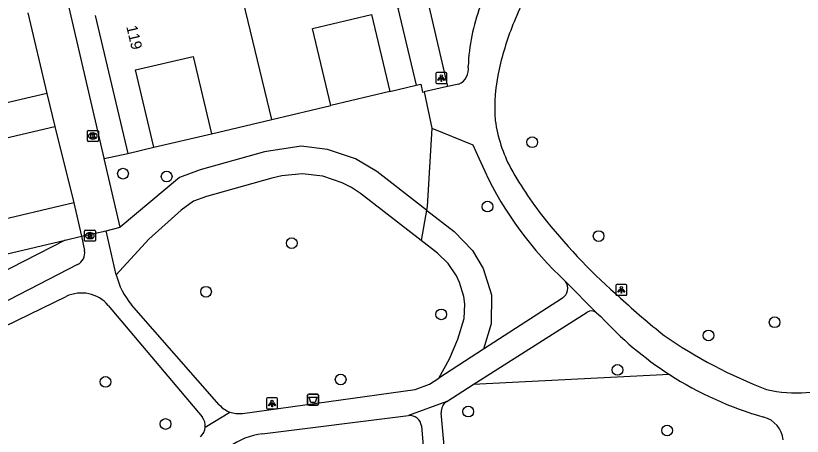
# Model space of a CAD drawing. Extents: x 162990 to 165007, y 383433 to 384336.
# Drawn here: x 164183.1 to 164254.8, y 383974.6 to 384013 of the extents above; entities that cross this region are included whole.
import ezdxf

# ---------------------------------------------------------------- set-up
doc = ezdxf.new("R2010")
doc.units = 0
for name, color, linetype in [('IMGEO_Afvalbak', 7, 'Continuous'), ('IMGEO_Boom', 7, 'Continuous'), ('IMGEO_Groenvoorziening', 7, 'Continuous'), ('IMGEO_Kolk', 7, 'Continuous'), ('IMGEO_Lichtpunt', 7, 'Continuous'), ('IMGEO_Muur', 7, 'Continuous'), ('IMGEO_Pand', 7, 'Continuous'), ('IMGEO_Pand_nummerreeks', 7, 'Continuous'), ('IMGEO_Rioolput', 7, 'Continuous'), ('IMGEO_Voetpad_halfverhard', 7, 'Continuous'), ('IMGEO_Voetpad_open', 7, 'Continuous')]:
    doc.layers.add(name, color=color, linetype=linetype)

msp = doc.modelspace()

# ---------------------------------------------------------------- linework, layer by layer
at = {"layer": 'IMGEO_Afvalbak'}
for p, q in [((164209.675, 383977.572), (164209.675, 383978.372)), ((164209.675, 383978.372), (164209.675, 383977.572)), ((164209.775, 383978.472), (164210.565, 383978.472)), ((164210.565, 383978.472), (164209.775, 383978.472)), ((164210.665, 383978.372), (164210.665, 383977.572)), ((164210.665, 383977.572), (164210.665, 383978.372)), ((164210.565, 383977.472), (164209.775, 383977.472)), ((164209.775, 383977.472), (164210.565, 383977.472))]:
    msp.add_line(p, q, dxfattribs=at)
msp.add_lwpolyline([(164209.818, 383978.186), (164210.522, 383978.186), (164210.373, 383977.716), (164209.967, 383977.716), (164209.818, 383978.186)], dxfattribs=at)
for centre, start, end in [((164209.775, 383978.372), 90, 180), ((164209.775, 383978.372), 90, 180), ((164210.565, 383978.372), 0, 90), ((164210.565, 383978.372), 360, 90), ((164209.775, 383977.572), 180, 270), ((164209.775, 383977.572), 180, 270), ((164210.565, 383977.572), 270, 0), ((164210.565, 383977.572), 270, 0)]:
    msp.add_arc(centre, 0.1, start, end, dxfattribs=at)
at = {"layer": 'IMGEO_Boom'}
for centre in [(164230.156, 384001.468), (164192.836, 383998.6), (164196.82, 383998.335), (164226.075, 383995.593), (164236.211, 383992.901), (164208.226, 383992.253), (164200.411, 383987.822), (164221.86, 383985.756), (164252.259, 383985.036), (164246.229, 383983.834), (164237.929, 383980.685), (164191.241, 383979.592), (164212.687, 383979.812), (164224.322, 383976.882), (164196.719, 383975.751), (164242.456, 383975.154)]:
    msp.add_circle(centre, 0.489, dxfattribs=at)
at = {"layer": 'IMGEO_Groenvoorziening'}
for points in [[(164217.167, 384006.108), (164211.792, 384004.815)], [(164220.989, 384002.747), (164220.571, 383995.589), (164220.515, 383995.279)], [(164195.643, 384001.008), (164200.905, 384002.243)], [(164220.515, 383995.279), (164216, 383998.787), (164214.034, 383999.957), (164211.482, 384000.805), (164209.071, 384001.112), (164205.741, 384000.584), (164199.867, 383998.958), (164197.996, 383998.257), (164192.586, 383993.713)], [(164191.131, 383999.99), (164193.275, 384000.449)], [(164220.013, 383992.503), (164214.499, 383996.788), (164213.67, 383997.342), (164212.836, 383997.776), (164211.055, 383998.374), (164209.189, 383998.588), (164207.319, 383998.409), (164206.408, 383998.174), (164200.455, 383996.527), (164199.26, 383996.098), (164198.133, 383995.254), (164195.184, 383992.608), (164192.227, 383989.37)], [(164220.515, 383995.279), (164220.013, 383992.503)], [(164220.515, 383995.279), (164223.047, 383993.311), (164224.716, 383991.592), (164225.685, 383989.957), (164226.437, 383987.534), (164226.419, 383984.906), (164225.71, 383982.583)], [(164187.571, 383992.532), (164178.82, 383988.043), (164162.971, 383985.789)], [(164221.643, 383979.943), (164222.613, 383981.686), (164223.384, 383983.499), (164223.961, 383985.382), (164223.999, 383986.702), (164223.915, 383987.374), (164223.538, 383988.671), (164223.25, 383989.283), (164222.49, 383990.401), (164221.515, 383991.336), (164220.013, 383992.503)], [(164242.68, 383980.265), (164224.77, 383979.344)]]:
    msp.add_lwpolyline(points, dxfattribs=at)
at = {"layer": 'IMGEO_Kolk'}
for p, q in [((164189.591, 384001.61), (164189.591, 384002.462)), ((164189.666, 384002.536), (164190.518, 384002.536)), ((164190.079, 384002.316), (164190.104, 384002.316)), ((164190.592, 384002.462), (164190.592, 384001.61)), ((164190.102, 384001.756), (164190.077, 384001.756)), ((164190.518, 384001.536), (164189.666, 384001.536))]:
    msp.add_line(p, q, dxfattribs=at)
for points in [[(164189.591, 384001.61), (164189.591, 384002.462)], [(164189.666, 384002.536), (164190.518, 384002.536)], [(164190.592, 384002.462), (164190.592, 384001.61)], [(164189.912, 384002.236), (164190.035, 384002.236), (164190.035, 384002.085), (164190.165, 384002.236), (164190.329, 384002.236), (164190.183, 384002.085), (164190.336, 384001.836), (164190.184, 384001.836), (164190.099, 384002), (164190.035, 384001.933), (164190.035, 384001.836), (164189.912, 384001.836), (164189.912, 384002.236)], [(164190.518, 384001.536), (164189.666, 384001.536)]]:
    msp.add_lwpolyline(points, dxfattribs=at)
for centre, start, end in [((164189.668, 384002.46), 91.55205, 178.44795), ((164189.668, 384002.46), 91.55205, 178.44795), ((164190.516, 384002.46), 1.55205, 88.44795), ((164190.516, 384002.46), 1.55205, 88.44795), ((164189.668, 384001.612), 181.55205, 268.44795), ((164189.668, 384001.612), 181.55205, 268.44795), ((164190.516, 384001.612), 271.55205, 358.44795), ((164190.516, 384001.612), 271.55205, 358.44795)]:
    msp.add_arc(centre, 0.0765, start, end, dxfattribs=at)
for centre, major_axis, ratio, start_param, end_param in [((164190.078, 384002.036), (-0.387, 0.002), 0.722429, 4.712389, 7.853982), ((164190.103, 384002.036), (-0.39, 0.002), 0.717154, 1.570796, 4.712389)]:
    msp.add_ellipse(centre, major_axis=major_axis, ratio=ratio, start_param=start_param, end_param=end_param, dxfattribs=at)
at = {"layer": 'IMGEO_Lichtpunt'}
for p, q in [((164221.363, 384007.73), (164221.363, 384006.923)), ((164221.363, 384007.73), (164221.363, 384006.923)), ((164222.265, 384007.825), (164221.457, 384007.825)), ((164222.265, 384007.825), (164221.457, 384007.825)), ((164222.359, 384006.923), (164222.359, 384007.73)), ((164222.359, 384006.923), (164222.359, 384007.73)), ((164221.457, 384006.829), (164222.265, 384006.829)), ((164221.457, 384006.829), (164222.265, 384006.829)), ((164237.779, 383988.396), (164237.779, 383987.589)), ((164237.779, 383988.396), (164237.779, 383987.589)), ((164238.681, 383988.491), (164237.873, 383988.491)), ((164238.681, 383988.491), (164237.873, 383988.491)), ((164238.775, 383987.589), (164238.775, 383988.396)), ((164238.775, 383987.589), (164238.775, 383988.396)), ((164237.873, 383987.495), (164238.681, 383987.495)), ((164237.873, 383987.495), (164238.681, 383987.495)), ((164205.934, 383978.037), (164205.934, 383977.23)), ((164205.934, 383978.037), (164205.934, 383977.23)), ((164206.836, 383978.132), (164206.028, 383978.132)), ((164206.836, 383978.132), (164206.028, 383978.132)), ((164206.93, 383977.23), (164206.93, 383978.037)), ((164206.93, 383977.23), (164206.93, 383978.037)), ((164206.028, 383977.136), (164206.836, 383977.136)), ((164206.028, 383977.136), (164206.836, 383977.136))]:
    msp.add_line(p, q, dxfattribs=at)
for points in [[(164221.737, 384007.394), (164221.776, 384007.366), (164221.588, 384007.104), (164221.55, 384007.131), (164221.737, 384007.394)], [(164221.839, 384007.346), (164221.886, 384007.346), (164221.886, 384007.024), (164221.839, 384007.024), (164221.839, 384007.346)], [(164221.949, 384007.366), (164221.987, 384007.393), (164222.174, 384007.131), (164222.135, 384007.103), (164221.949, 384007.366)], [(164238.153, 383988.06), (164238.192, 383988.032), (164238.004, 383987.77), (164237.966, 383987.797), (164238.153, 383988.06)], [(164238.255, 383988.012), (164238.302, 383988.012), (164238.302, 383987.69), (164238.255, 383987.69), (164238.255, 383988.012)], [(164238.365, 383988.032), (164238.403, 383988.059), (164238.59, 383987.797), (164238.551, 383987.769), (164238.365, 383988.032)], [(164206.308, 383977.701), (164206.347, 383977.673), (164206.159, 383977.411), (164206.121, 383977.438), (164206.308, 383977.701)], [(164206.41, 383977.653), (164206.457, 383977.653), (164206.457, 383977.331), (164206.41, 383977.331), (164206.41, 383977.653)], [(164206.52, 383977.673), (164206.558, 383977.7), (164206.745, 383977.438), (164206.706, 383977.41), (164206.52, 383977.673)]]:
    msp.add_lwpolyline(points, dxfattribs=at)
for centre in [(164221.862, 384007.528), (164238.278, 383988.194), (164206.433, 383977.835)]:
    msp.add_circle(centre, 0.0994, dxfattribs=at)
for centre, start, end in [((164221.457, 384007.73), 90, 180), ((164221.457, 384007.73), 90, 180), ((164222.265, 384007.73), 0, 90), ((164222.265, 384007.73), 0, 90), ((164221.457, 384006.923), 180, 270), ((164221.457, 384006.923), 180, 270), ((164222.265, 384006.923), 270, 0), ((164222.265, 384006.923), 270, 360), ((164237.873, 383988.396), 90, 180), ((164237.873, 383988.396), 90, 180), ((164238.681, 383988.396), 0, 90), ((164238.681, 383988.396), 0, 90), ((164237.873, 383987.589), 180, 270), ((164237.873, 383987.589), 180, 270), ((164238.681, 383987.589), 270, 0), ((164238.681, 383987.589), 270, 360), ((164206.028, 383978.037), 90, 180), ((164206.028, 383978.037), 90, 180), ((164206.836, 383978.037), 0, 90), ((164206.836, 383978.037), 0, 90), ((164206.028, 383977.23), 180, 270), ((164206.028, 383977.23), 180, 270), ((164206.836, 383977.23), 270, 0), ((164206.836, 383977.23), 270, 360)]:
    msp.add_arc(centre, 0.0946, start, end, dxfattribs=at)
at = {"layer": 'IMGEO_Muur'}
msp.add_lwpolyline([(164186.613, 384002.905), (164188.341, 383995.929)], dxfattribs=at)
at = {"layer": 'IMGEO_Pand'}
for points in [[(164216.611, 384019.336), (164217.001, 384019.343), (164218.313, 384013.79), (164217.898, 384013.692), (164219.557, 384006.673)], [(164206.409, 384003.543), (164203.376, 384016.167)], [(164211.792, 384004.815), (164210.13, 384011.852), (164215.51, 384013.123), (164217.167, 384006.108)], [(164190.301, 384013.036), (164193.275, 384000.449)], [(164185.906, 384005.923), (164178.195, 384004.116), (164176.468, 384011.485)], [(164195.643, 384001.008), (164193.977, 384008.06), (164199.237, 384009.303), (164200.905, 384002.243)], [(164217.167, 384006.108), (164219.557, 384006.673)], [(164185.906, 384005.923), (164186.613, 384002.905)], [(164206.409, 384003.543), (164211.792, 384004.815)], [(164200.905, 384002.243), (164206.409, 384003.543)], [(164178.976, 384001.116), (164186.613, 384002.905)], [(164188.341, 383995.929), (164180.627, 383994.109), (164179.239, 384000), (164178.976, 384001.116)], [(164193.275, 384000.449), (164195.643, 384001.008)], [(164188.341, 383995.929), (164189.06, 383992.883)], [(164176.182, 383989.844), (164187.571, 383992.532)], [(164187.571, 383992.532), (164189.06, 383992.883)]]:
    msp.add_lwpolyline(points, dxfattribs=at)
at = {"layer": 'IMGEO_Rioolput'}
for p, q in [((164189.318, 383992.51), (164189.318, 383993.362)), ((164189.393, 383993.436), (164190.245, 383993.436)), ((164189.806, 383993.216), (164189.831, 383993.216)), ((164190.319, 383993.362), (164190.319, 383992.51)), ((164190.245, 383992.436), (164189.393, 383992.436)), ((164189.829, 383992.656), (164189.804, 383992.656))]:
    msp.add_line(p, q, dxfattribs=at)
for points in [[(164189.318, 383992.51), (164189.318, 383993.362)], [(164189.393, 383993.436), (164190.245, 383993.436)], [(164189.907, 383993.134), (164189.655, 383993.136), (164189.655, 383992.736)], [(164189.833, 383993.055), (164189.779, 383993.055), (164189.779, 383992.974)], [(164189.779, 383992.974), (164189.831, 383992.974)], [(164190.319, 383993.362), (164190.319, 383992.51)], [(164190.245, 383992.436), (164189.393, 383992.436)], [(164189.655, 383992.736), (164189.779, 383992.736), (164189.779, 383992.898), (164189.79, 383992.898)], [(164189.837, 383992.869), (164189.908, 383992.736), (164190.048, 383992.736), (164189.983, 383992.862)]]:
    msp.add_lwpolyline(points, dxfattribs=at)
for centre, radius, start, end in [((164189.395, 383993.36), 0.0765, 91.55205, 178.44795), ((164189.395, 383993.36), 0.0765, 91.55205, 178.44795), ((164189.815, 383993.163), 0.19, 274.7715, 282.96867), ((164189.839, 383992.959), 0.0964, 77.00612, 93.18647), ((164189.853, 383993.016), 0.0378, 276.66336, 79.67722), ((164189.906, 383993.024), 0.109, 350.36119, 89.41601), ((164189.904, 383993.024), 0.112, 277.58423, 350.98172), ((164190.243, 383993.36), 0.0765, 1.55205, 88.44795), ((164190.243, 383993.36), 0.0765, 1.55205, 88.44795), ((164189.395, 383992.512), 0.0765, 181.55205, 268.44795), ((164189.395, 383992.512), 0.0765, 181.55205, 268.44795), ((164189.789, 383992.845), 0.0533, 26.02933, 88.69889), ((164189.888, 383992.809), 0.108, 29.51342, 73.79051), ((164190.243, 383992.512), 0.0765, 271.55205, 358.44795), ((164190.243, 383992.512), 0.0765, 271.55205, 358.44795)]:
    msp.add_arc(centre, radius, start, end, dxfattribs=at)
for centre, major_axis, ratio, start_param, end_param in [((164189.805, 383992.936), (-0.387, 0.002), 0.722429, 4.712389, 7.853982), ((164189.83, 383992.936), (-0.39, 0.002), 0.717154, 1.570796, 4.712389)]:
    msp.add_ellipse(centre, major_axis=major_axis, ratio=ratio, start_param=start_param, end_param=end_param, dxfattribs=at)
at = {"layer": 'IMGEO_Voetpad_halfverhard'}
for points in [[(164223.457, 384006.774), (164222.444, 384006.54)], [(164220.315, 384006.06), (164220.989, 384002.747)], [(164220.989, 384002.747), (164224.735, 384001.238), (164225.298, 384000), (164225.837, 383998.815)], [(164192.227, 383989.37), (164191.295, 383993.377)], [(164189.06, 383992.883), (164189.325, 383991.572)], [(164188.696, 383990.299), (164179.773, 383985.722), (164179.014, 383985.483), (164164.52, 383983.48)], [(164233.204, 383988.769), (164236.012, 383985.908)], [(164164.416, 383981.541), (164178.92, 383983.52), (164180.945, 383984.134), (164187.664, 383987.387)], [(164232.901, 383987.249), (164225.71, 383982.583)], [(164191.489, 383986.571), (164200.05, 383976.39)], [(164201.619, 383977.502), (164193.627, 383986.64)], [(164224.77, 383979.344), (164235.156, 383985.959)], [(164236.012, 383985.908), (164236.398, 383985.57)], [(164225.71, 383982.583), (164221.643, 383979.943)], [(164203.72, 383976.718), (164219.493, 383978.903), (164220.779, 383979.382), (164221.643, 383979.943)], [(164222.372, 383977.817), (164224.77, 383979.344)], [(164222.372, 383977.817), (164218.885, 383976.512)], [(164200.344, 383975.46), (164202.571, 383976.845)], [(164205.543, 383974.858), (164218.885, 383976.512)], [(164222.131, 383973.745), (164221.855, 383976.762)], [(164220.051, 383975.575), (164220.535, 383969.72)]]:
    msp.add_lwpolyline(points, dxfattribs=at)
for centre, radius, start, end in [((164246.482, 384005.261), 19.37, 143.2823, 158.16025), ((164241.027, 384007.902), 16.711, 159.09107, 178.2931), ((164252.989, 384002.356), 26.492, 157.56396, 167.38744), ((164222.848, 384008.143), 1.498, 293.98994, 9.87607), ((164242.504, 384004.618), 15.766, 167.08727, 184.21824), ((164240.135, 384005.377), 13.492, 188.17612, 207.84462), ((164254.893, 384012.398), 32.074, 205.05556, 227.45162), ((164259.21, 384016.496), 35.564, 209.3305, 218.70575), ((164275.464, 384029.858), 56.605, 218.97233, 228.8385), ((164188.152, 383991.359), 1.192, 297.13885, 10.27242), ((164198.39, 383990.807), 6.329, 193.12184, 221.17752), ((164232.331, 383988.153), 1.068, 302.23117, 35.22147), ((164189.053, 383984.524), 3.182, 40.0355, 115.87935), ((164289.707, 384043.187), 76.039, 227.36892, 231.31208), ((164235.549, 383985.341), 0.732, 50.73102, 122.44974), ((164260.085, 384007.248), 32.109, 222.46353, 237.17588), ((164267.053, 384019.669), 43.623, 235.23285, 249.14958), ((164260.065, 384007.216), 32.072, 237.17522, 254.0817), ((164254.242, 383990.38), 11.794, 256.68718, 292.13104), ((164203.389, 383979.049), 2.351, 221.14632, 249.63254), ((164222.982, 383976.864), 1.132, 122.6314, 185.15452), ((164203.397, 383979.055), 2.359, 249.51263, 277.87267), ((164219.013, 383975.477), 1.043, 5.38318, 97.04596), ((164199.068, 383975.568), 1.281, 355.16616, 39.92035), ((164250.697, 383974.112), 2.333, 4.38419, 75.81932), ((164199.074, 383975.57), 1.275, 310.04261, 355.04186), ((164206.31, 383968.635), 6.27, 97.02722, 127.09888)]:
    msp.add_arc(centre, radius, start, end, dxfattribs=at)
at = {"layer": 'IMGEO_Voetpad_open'}
for points in [[(164217.85, 384026.358), (164222.444, 384006.54)], [(164191.131, 383999.99), (164191.129, 384000), (164185.328, 384025.042)], [(164184.16, 384013.289), (164185.906, 384005.923)], [(164219.557, 384006.673), (164219.998, 384006.77), (164220.164, 384006.026), (164220.315, 384006.06)], [(164222.444, 384006.54), (164220.315, 384006.06)], [(164186.613, 384002.905), (164188.341, 383995.929)], [(164192.586, 383993.713), (164191.131, 383999.99)], [(164191.295, 383993.377), (164192.586, 383993.713)], [(164189.06, 383992.883), (164191.295, 383993.377)]]:
    msp.add_lwpolyline(points, dxfattribs=at)

# ---------------------------------------------------------------- texts
at = {"layer": 'IMGEO_Pand_nummerreeks'}
msp.add_text('119', height=1, rotation=283.29333, dxfattribs=at).set_placement((164193.132, 384012.011))

doc.saveas('drawing.dxf')
